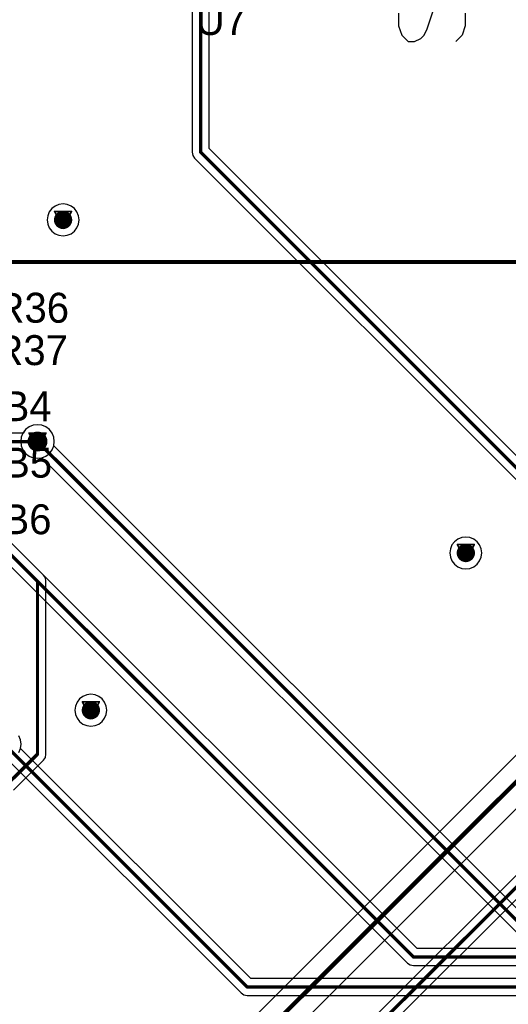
# Model space of a CAD drawing. Header units: millimetres. Extents: x 138 to 555, y 26 to 334.
# Tile 426 of 656: x 255 to 270, y 258 to 288. Entities that reach past the tile are written whole.
import ezdxf

# ---------------------------------------------------------------- set-up
doc = ezdxf.new("R2010")
doc.units = ezdxf.units.MM
for name, color, linetype in [('BottomLayer', 5, 'Continuous'), ('DrillDrawing', 1, 'Continuous'), ('Mechanical27', 56, 'Continuous'), ('MidLayer1', 16, 'Continuous'), ('MidLayer2', 76, 'Continuous'), ('MidLayer3', 90, 'Continuous'), ('MidLayer4', 156, 'Continuous'), ('MultiLayer', 9, 'Continuous'), ('TopLayer', 1, 'Continuous'), ('TopOverlay', 2, 'Continuous'), ('ViaHoleLayer', 16, 'Continuous')]:
    doc.layers.add(name, color=color, linetype=linetype)

# ---------------------------------------------------------------- blocks, each defined once
blk = doc.blocks.new('MOD_MB1263_943')
at = {"layer": 'Mechanical27', "const_width": 0.01}
blk.add_lwpolyline([(-55, -8), (-55, 78)], dxfattribs=at)
at = {"layer": 'TopOverlay', "const_width": 0.12}
blk.add_lwpolyline([(-55, -8), (-55, 78)], dxfattribs=at)

msp = doc.modelspace()

# ---------------------------------------------------------------- linework, layer by layer
at = {"layer": 'BottomLayer'}
for p, q in [((284.349, 280.025), (250.68, 246.355)), ((251.319, 245.382), (284.988, 279.052)), ((284.956, 277.02), (251.891, 243.955)), ((252.177, 243.519), (285.242, 276.585)), ((255.186, 275.362), (250.413, 275.362)), ((255.264, 275.464), (255.186, 275.362)), ((255.368, 275.544), (255.264, 275.464)), ((255.49, 275.595), (255.368, 275.544)), ((255.62, 275.612), (255.49, 275.595)), ((255.751, 275.595), (255.62, 275.612)), ((255.873, 275.544), (255.751, 275.595)), ((255.977, 275.464), (255.873, 275.544)), ((256.057, 275.36), (255.977, 275.464)), ((256.108, 275.238), (256.057, 275.36)), ((256.125, 275.107), (256.108, 275.238)), ((256.108, 274.977), (256.125, 275.107)), ((254.237, 274.852), (255.186, 274.852)), ((255.186, 274.852), (255.264, 274.751)), ((255.264, 274.751), (255.368, 274.671)), ((255.873, 274.671), (255.977, 274.751)), ((255.977, 274.751), (256.057, 274.855)), ((256.057, 274.855), (256.108, 274.977)), ((255.368, 274.671), (255.49, 274.62)), ((255.49, 274.62), (255.62, 274.603)), ((255.62, 274.603), (255.751, 274.62)), ((255.751, 274.62), (255.873, 274.671)), ((255.801, 271.088), (254.208, 272.68)), ((255.856, 271.005), (255.801, 271.088)), ((255.875, 270.907), (255.856, 271.005)), ((255.875, 265.707), (255.875, 270.907)), ((255.801, 265.527), (255.856, 265.61)), ((255.856, 265.61), (255.875, 265.707)), ((254.901, 264.627), (255.801, 265.527))]:
    msp.add_line(p, q, dxfattribs=at)
for points, const_width in [([(256.251, 281.771, 1), (256.526, 281.771, 1)], 0.275), ([(255.47, 275.107, 1), (255.77, 275.107, 1)], 0.3), ([(255.595, 275.107, 1), (255.645, 275.107, 1)], 0.05), ([(268.353, 271.756, 1), (268.628, 271.756, 1)], 0.275), ([(255.595, 270.907, 1), (255.645, 270.907, 1)], 0.05), ([(255.595, 270.907, 1), (255.645, 270.907, 1)], 0.05), ([(257.086, 267.027, 1), (257.361, 267.027, 1)], 0.275), ([(255.595, 265.707, 1), (255.645, 265.707, 1)], 0.05), ([(255.595, 265.707, 1), (255.645, 265.707, 1)], 0.05)]:
    msp.add_lwpolyline(points, format="xyb", close=True, dxfattribs=dict(at, const_width=const_width))
for points, const_width in [([(250.916, 245.785), (284.752, 279.622)], 0.13), ([(251.997, 243.7), (285.137, 276.84)], 0.1), ([(249.82, 275.107), (255.62, 275.107)], 0.1), ([(253.72, 272.807), (255.62, 270.907)], 0.1), ([(255.62, 265.707), (255.62, 270.907)], 0.1), ([(254.72, 264.807), (255.62, 265.707)], 0.1)]:
    msp.add_lwpolyline(points, dxfattribs=dict(at, const_width=const_width))
at = {"layer": 'DrillDrawing', "const_width": 0.0508}
for points in [[(256.135, 282.025), (256.643, 282.025)], [(256.135, 282.025), (256.389, 281.517)], [(256.237, 281.923), (256.541, 281.923)], [(256.237, 281.923), (256.389, 281.618)], [(256.389, 281.517), (256.643, 282.025)], [(256.389, 281.618), (256.541, 281.923)], [(255.366, 275.361), (255.874, 275.361)], [(255.366, 275.361), (255.62, 274.853)], [(255.62, 274.853), (255.874, 275.361)], [(255.468, 275.26), (255.773, 275.26)], [(255.468, 275.26), (255.62, 274.955)], [(255.62, 274.955), (255.773, 275.26)], [(268.236, 272.01), (268.744, 272.01)], [(268.236, 272.01), (268.49, 271.502)], [(268.338, 271.908), (268.643, 271.908)], [(268.338, 271.908), (268.49, 271.604)], [(268.49, 271.502), (268.744, 272.01)], [(268.49, 271.604), (268.643, 271.908)], [(256.97, 267.281), (257.478, 267.281)], [(256.97, 267.281), (257.224, 266.773)], [(257.071, 267.179), (257.376, 267.179)], [(257.071, 267.179), (257.224, 266.874)], [(257.224, 266.773), (257.478, 267.281)], [(257.224, 266.874), (257.376, 267.179)]]:
    msp.add_lwpolyline(points, dxfattribs=at)
at = {"layer": 'DrillDrawing', "const_width": 0.0254}
for points in [[(256.122, 282.025, 1), (256.148, 282.025, 1)], [(256.122, 282.025, 1), (256.148, 282.025, 1)], [(256.224, 281.923, 1), (256.249, 281.923, 1)], [(256.224, 281.923, 1), (256.249, 281.923, 1)], [(256.529, 281.923, 1), (256.554, 281.923, 1)], [(256.529, 281.923, 1), (256.554, 281.923, 1)], [(256.63, 282.025, 1), (256.656, 282.025, 1)], [(256.63, 282.025, 1), (256.656, 282.025, 1)], [(256.376, 281.618, 1), (256.402, 281.618, 1)], [(256.376, 281.618, 1), (256.402, 281.618, 1)], [(256.376, 281.517, 1), (256.402, 281.517, 1)], [(256.376, 281.517, 1), (256.402, 281.517, 1)], [(255.354, 275.361, 1), (255.379, 275.361, 1)], [(255.354, 275.361, 1), (255.379, 275.361, 1)], [(255.862, 275.361, 1), (255.887, 275.361, 1)], [(255.862, 275.361, 1), (255.887, 275.361, 1)], [(255.455, 275.26, 1), (255.481, 275.26, 1)], [(255.455, 275.26, 1), (255.481, 275.26, 1)], [(255.76, 275.26, 1), (255.786, 275.26, 1)], [(255.76, 275.26, 1), (255.786, 275.26, 1)], [(255.608, 274.955, 1), (255.633, 274.955, 1)], [(255.608, 274.955, 1), (255.633, 274.955, 1)], [(255.608, 274.853, 1), (255.633, 274.853, 1)], [(255.608, 274.853, 1), (255.633, 274.853, 1)], [(268.224, 272.01, 1), (268.249, 272.01, 1)], [(268.224, 272.01, 1), (268.249, 272.01, 1)], [(268.325, 271.908, 1), (268.351, 271.908, 1)], [(268.325, 271.908, 1), (268.351, 271.908, 1)], [(268.63, 271.908, 1), (268.655, 271.908, 1)], [(268.63, 271.908, 1), (268.655, 271.908, 1)], [(268.732, 272.01, 1), (268.757, 272.01, 1)], [(268.732, 272.01, 1), (268.757, 272.01, 1)], [(268.478, 271.604, 1), (268.503, 271.604, 1)], [(268.478, 271.604, 1), (268.503, 271.604, 1)], [(268.478, 271.502, 1), (268.503, 271.502, 1)], [(268.478, 271.502, 1), (268.503, 271.502, 1)], [(256.957, 267.281, 1), (256.982, 267.281, 1)], [(256.957, 267.281, 1), (256.982, 267.281, 1)], [(257.058, 267.179, 1), (257.084, 267.179, 1)], [(257.058, 267.179, 1), (257.084, 267.179, 1)], [(257.363, 267.179, 1), (257.389, 267.179, 1)], [(257.363, 267.179, 1), (257.389, 267.179, 1)], [(257.465, 267.281, 1), (257.49, 267.281, 1)], [(257.465, 267.281, 1), (257.49, 267.281, 1)], [(257.211, 266.874, 1), (257.236, 266.874, 1)], [(257.211, 266.874, 1), (257.236, 266.874, 1)], [(257.211, 266.773, 1), (257.236, 266.773, 1)], [(257.211, 266.773, 1), (257.236, 266.773, 1)]]:
    msp.add_lwpolyline(points, format="xyb", close=True, dxfattribs=at)
at = {"layer": 'MidLayer1'}
for p, q in [((256.149, 282.186), (256.05, 282.11)), ((256.265, 282.234), (256.149, 282.186)), ((256.389, 282.25), (256.265, 282.234)), ((256.513, 282.234), (256.389, 282.25)), ((256.628, 282.186), (256.513, 282.234)), ((256.728, 282.11), (256.628, 282.186)), ((255.926, 281.895), (255.91, 281.771)), ((255.974, 282.01), (255.926, 281.895)), ((256.05, 282.11), (255.974, 282.01)), ((256.804, 282.01), (256.728, 282.11)), ((256.852, 281.895), (256.804, 282.01)), ((256.868, 281.771), (256.852, 281.895)), ((255.91, 281.771), (255.926, 281.647)), ((255.926, 281.647), (255.974, 281.531)), ((256.804, 281.531), (256.852, 281.647)), ((256.852, 281.647), (256.868, 281.771)), ((255.974, 281.531), (256.05, 281.432)), ((256.05, 281.432), (256.149, 281.356)), ((256.149, 281.356), (256.265, 281.308)), ((256.265, 281.308), (256.389, 281.292)), ((256.389, 281.292), (256.513, 281.308)), ((256.513, 281.308), (256.628, 281.356)), ((256.628, 281.356), (256.728, 281.432)), ((256.728, 281.432), (256.804, 281.531)), ((255.184, 275.36), (255.133, 275.238)), ((255.264, 275.464), (255.184, 275.36)), ((255.368, 275.544), (255.264, 275.464)), ((255.49, 275.595), (255.368, 275.544)), ((255.62, 275.612), (255.49, 275.595)), ((255.751, 275.595), (255.62, 275.612)), ((255.873, 275.544), (255.751, 275.595)), ((255.977, 275.464), (255.873, 275.544)), ((256.057, 275.36), (255.977, 275.464)), ((256.108, 275.238), (256.057, 275.36)), ((255.133, 275.238), (255.116, 275.107)), ((255.116, 275.107), (255.133, 274.977)), ((256.125, 275.107), (256.108, 275.238)), ((256.108, 274.977), (256.125, 275.107)), ((255.133, 274.977), (255.184, 274.855)), ((255.184, 274.855), (255.264, 274.751)), ((255.264, 274.751), (255.368, 274.671)), ((255.873, 274.671), (255.977, 274.751)), ((255.977, 274.751), (256.057, 274.855)), ((256.057, 274.855), (256.108, 274.977)), ((255.368, 274.671), (255.49, 274.62)), ((255.49, 274.62), (255.62, 274.603)), ((255.62, 274.603), (255.751, 274.62)), ((255.751, 274.62), (255.873, 274.671)), ((268.151, 272.095), (268.075, 271.996)), ((268.251, 272.171), (268.151, 272.095)), ((268.366, 272.219), (268.251, 272.171)), ((268.49, 272.235), (268.366, 272.219)), ((268.614, 272.219), (268.49, 272.235)), ((268.73, 272.171), (268.614, 272.219)), ((268.829, 272.095), (268.73, 272.171)), ((268.905, 271.996), (268.829, 272.095)), ((268.027, 271.88), (268.011, 271.756)), ((268.075, 271.996), (268.027, 271.88)), ((268.953, 271.88), (268.905, 271.996)), ((268.969, 271.756), (268.953, 271.88)), ((268.011, 271.756), (268.027, 271.632)), ((268.027, 271.632), (268.075, 271.516)), ((268.075, 271.516), (268.151, 271.417)), ((268.829, 271.417), (268.905, 271.516)), ((268.905, 271.516), (268.953, 271.632)), ((268.953, 271.632), (268.969, 271.756)), ((268.151, 271.417), (268.251, 271.341)), ((268.251, 271.341), (268.366, 271.293)), ((268.366, 271.293), (268.49, 271.277)), ((268.49, 271.277), (268.614, 271.293)), ((268.614, 271.293), (268.73, 271.341)), ((268.73, 271.341), (268.829, 271.417)), ((256.885, 267.366), (256.809, 267.266)), ((256.984, 267.442), (256.885, 267.366)), ((257.1, 267.49), (256.984, 267.442)), ((257.224, 267.506), (257.1, 267.49)), ((257.348, 267.49), (257.224, 267.506)), ((257.463, 267.442), (257.348, 267.49)), ((257.562, 267.366), (257.463, 267.442)), ((257.638, 267.266), (257.562, 267.366)), ((256.761, 267.151), (256.744, 267.027)), ((256.809, 267.266), (256.761, 267.151)), ((257.686, 267.151), (257.638, 267.266)), ((257.703, 267.027), (257.686, 267.151)), ((256.744, 267.027), (256.761, 266.903)), ((256.761, 266.903), (256.809, 266.787)), ((256.809, 266.787), (256.885, 266.688)), ((257.562, 266.688), (257.638, 266.787)), ((257.638, 266.787), (257.686, 266.903)), ((257.686, 266.903), (257.703, 267.027)), ((256.885, 266.688), (256.984, 266.612)), ((256.984, 266.612), (257.1, 266.564)), ((257.1, 266.564), (257.224, 266.548)), ((257.224, 266.548), (257.348, 266.564)), ((257.348, 266.564), (257.463, 266.612)), ((257.463, 266.612), (257.562, 266.688)), ((255.108, 266.138), (255.057, 266.26)), ((255.057, 265.755), (255.108, 265.877)), ((255.125, 266.007), (255.108, 266.138)), ((255.108, 265.877), (255.125, 266.007))]:
    msp.add_line(p, q, dxfattribs=at)
for points, const_width in [([(256.251, 281.771, 1), (256.526, 281.771, 1)], 0.275), ([(255.47, 275.107, 1), (255.77, 275.107, 1)], 0.3), ([(268.353, 271.756, 1), (268.628, 271.756, 1)], 0.275), ([(257.086, 267.027, 1), (257.361, 267.027, 1)], 0.275)]:
    msp.add_lwpolyline(points, format="xyb", close=True, dxfattribs=dict(at, const_width=const_width))
at = {"layer": 'MidLayer2'}
for p, q in [((255.184, 275.36), (255.133, 275.238)), ((255.264, 275.464), (255.184, 275.36)), ((255.368, 275.544), (255.264, 275.464)), ((255.49, 275.595), (255.368, 275.544)), ((255.62, 275.612), (255.49, 275.595)), ((255.751, 275.595), (255.62, 275.612)), ((255.873, 275.544), (255.751, 275.595)), ((255.977, 275.464), (255.873, 275.544)), ((256.057, 275.36), (255.977, 275.464)), ((256.108, 275.238), (256.057, 275.36)), ((255.133, 275.238), (255.116, 275.107)), ((255.116, 275.107), (255.133, 274.977)), ((256.125, 275.107), (256.108, 275.238)), ((256.108, 274.977), (256.125, 275.107)), ((255.133, 274.977), (255.184, 274.855)), ((255.184, 274.855), (255.264, 274.751)), ((255.264, 274.751), (255.368, 274.671)), ((255.873, 274.671), (255.977, 274.751)), ((255.977, 274.751), (256.057, 274.855)), ((256.057, 274.855), (256.108, 274.977)), ((255.368, 274.671), (255.49, 274.62)), ((255.49, 274.62), (255.62, 274.603)), ((255.62, 274.603), (255.751, 274.62)), ((255.751, 274.62), (255.873, 274.671)), ((255.108, 266.138), (255.057, 266.26)), ((255.057, 265.755), (255.108, 265.877)), ((255.125, 266.007), (255.108, 266.138)), ((255.108, 265.877), (255.125, 266.007))]:
    msp.add_line(p, q, dxfattribs=at)
for points, const_width in [([(256.251, 281.771, 1), (256.526, 281.771, 1)], 0.275), ([(255.47, 275.107, 1), (255.77, 275.107, 1)], 0.3), ([(268.353, 271.756, 1), (268.628, 271.756, 1)], 0.275), ([(257.086, 267.027, 1), (257.361, 267.027, 1)], 0.275)]:
    msp.add_lwpolyline(points, format="xyb", close=True, dxfattribs=dict(at, const_width=const_width))
at = {"layer": 'MidLayer3'}
for p, q in [((255.184, 275.36), (255.133, 275.238)), ((255.264, 275.464), (255.184, 275.36)), ((255.368, 275.544), (255.264, 275.464)), ((255.49, 275.595), (255.368, 275.544)), ((255.62, 275.612), (255.49, 275.595)), ((255.751, 275.595), (255.62, 275.612)), ((255.873, 275.544), (255.751, 275.595)), ((255.977, 275.464), (255.873, 275.544)), ((256.057, 275.36), (255.977, 275.464)), ((256.108, 275.238), (256.057, 275.36)), ((255.133, 275.238), (255.116, 275.107)), ((255.116, 275.107), (255.133, 274.977)), ((256.125, 275.107), (256.108, 275.238)), ((256.108, 274.977), (256.125, 275.107)), ((255.133, 274.977), (255.184, 274.855)), ((255.184, 274.855), (255.264, 274.751)), ((255.264, 274.751), (255.368, 274.671)), ((255.873, 274.671), (255.977, 274.751)), ((255.977, 274.751), (256.057, 274.855)), ((256.057, 274.855), (256.108, 274.977)), ((255.368, 274.671), (255.49, 274.62)), ((255.49, 274.62), (255.62, 274.603)), ((255.62, 274.603), (255.751, 274.62)), ((255.751, 274.62), (255.873, 274.671)), ((255.108, 266.138), (255.057, 266.26)), ((255.057, 265.755), (255.108, 265.877)), ((255.125, 266.007), (255.108, 266.138)), ((255.108, 265.877), (255.125, 266.007))]:
    msp.add_line(p, q, dxfattribs=at)
for points, const_width in [([(256.251, 281.771, 1), (256.526, 281.771, 1)], 0.275), ([(255.47, 275.107, 1), (255.77, 275.107, 1)], 0.3), ([(268.353, 271.756, 1), (268.628, 271.756, 1)], 0.275), ([(257.086, 267.027, 1), (257.361, 267.027, 1)], 0.275)]:
    msp.add_lwpolyline(points, format="xyb", close=True, dxfattribs=dict(at, const_width=const_width))
at = {"layer": 'MidLayer4'}
for p, q in [((256.149, 282.186), (256.05, 282.11)), ((256.265, 282.234), (256.149, 282.186)), ((256.389, 282.25), (256.265, 282.234)), ((256.513, 282.234), (256.389, 282.25)), ((256.628, 282.186), (256.513, 282.234)), ((256.728, 282.11), (256.628, 282.186)), ((255.926, 281.895), (255.91, 281.771)), ((255.974, 282.01), (255.926, 281.895)), ((256.05, 282.11), (255.974, 282.01)), ((256.804, 282.01), (256.728, 282.11)), ((256.852, 281.895), (256.804, 282.01)), ((256.868, 281.771), (256.852, 281.895)), ((255.91, 281.771), (255.926, 281.647)), ((255.926, 281.647), (255.974, 281.531)), ((256.804, 281.531), (256.852, 281.647)), ((256.852, 281.647), (256.868, 281.771)), ((255.974, 281.531), (256.05, 281.432)), ((256.05, 281.432), (256.149, 281.356)), ((256.149, 281.356), (256.265, 281.308)), ((256.265, 281.308), (256.389, 281.292)), ((256.389, 281.292), (256.513, 281.308)), ((256.513, 281.308), (256.628, 281.356)), ((256.628, 281.356), (256.728, 281.432)), ((256.728, 281.432), (256.804, 281.531)), ((255.184, 275.36), (255.133, 275.238)), ((255.264, 275.464), (255.184, 275.36)), ((255.368, 275.544), (255.264, 275.464)), ((255.49, 275.595), (255.368, 275.544)), ((255.62, 275.612), (255.49, 275.595)), ((255.751, 275.595), (255.62, 275.612)), ((255.873, 275.544), (255.751, 275.595)), ((255.977, 275.464), (255.873, 275.544)), ((256.057, 275.36), (255.977, 275.464)), ((256.108, 275.238), (256.057, 275.36)), ((255.133, 275.238), (255.116, 275.107)), ((255.116, 275.107), (255.133, 274.977)), ((256.125, 275.107), (256.108, 275.238)), ((256.108, 274.977), (256.125, 275.107)), ((255.133, 274.977), (255.184, 274.855)), ((255.184, 274.855), (255.264, 274.751)), ((255.264, 274.751), (255.368, 274.671)), ((255.873, 274.671), (255.977, 274.751)), ((255.977, 274.751), (256.057, 274.855)), ((256.057, 274.855), (256.108, 274.977)), ((255.368, 274.671), (255.49, 274.62)), ((255.49, 274.62), (255.62, 274.603)), ((255.62, 274.603), (255.751, 274.62)), ((255.751, 274.62), (255.873, 274.671)), ((268.151, 272.095), (268.075, 271.996)), ((268.251, 272.171), (268.151, 272.095)), ((268.366, 272.219), (268.251, 272.171)), ((268.49, 272.235), (268.366, 272.219)), ((268.614, 272.219), (268.49, 272.235)), ((268.73, 272.171), (268.614, 272.219)), ((268.829, 272.095), (268.73, 272.171)), ((268.905, 271.996), (268.829, 272.095)), ((268.027, 271.88), (268.011, 271.756)), ((268.075, 271.996), (268.027, 271.88)), ((268.953, 271.88), (268.905, 271.996)), ((268.969, 271.756), (268.953, 271.88)), ((268.011, 271.756), (268.027, 271.632)), ((268.027, 271.632), (268.075, 271.516)), ((268.075, 271.516), (268.151, 271.417)), ((268.829, 271.417), (268.905, 271.516)), ((268.905, 271.516), (268.953, 271.632)), ((268.953, 271.632), (268.969, 271.756)), ((268.151, 271.417), (268.251, 271.341)), ((268.251, 271.341), (268.366, 271.293)), ((268.366, 271.293), (268.49, 271.277)), ((268.49, 271.277), (268.614, 271.293)), ((268.614, 271.293), (268.73, 271.341)), ((268.73, 271.341), (268.829, 271.417)), ((256.885, 267.366), (256.809, 267.266)), ((256.984, 267.442), (256.885, 267.366)), ((257.1, 267.49), (256.984, 267.442)), ((257.224, 267.506), (257.1, 267.49)), ((257.348, 267.49), (257.224, 267.506)), ((257.463, 267.442), (257.348, 267.49)), ((257.562, 267.366), (257.463, 267.442)), ((257.638, 267.266), (257.562, 267.366)), ((256.761, 267.151), (256.744, 267.027)), ((256.809, 267.266), (256.761, 267.151)), ((257.686, 267.151), (257.638, 267.266)), ((257.703, 267.027), (257.686, 267.151)), ((256.744, 267.027), (256.761, 266.903)), ((256.761, 266.903), (256.809, 266.787)), ((256.809, 266.787), (256.885, 266.688)), ((257.562, 266.688), (257.638, 266.787)), ((257.638, 266.787), (257.686, 266.903)), ((257.686, 266.903), (257.703, 267.027)), ((256.885, 266.688), (256.984, 266.612)), ((256.984, 266.612), (257.1, 266.564)), ((257.1, 266.564), (257.224, 266.548)), ((257.224, 266.548), (257.348, 266.564)), ((257.348, 266.564), (257.463, 266.612)), ((257.463, 266.612), (257.562, 266.688)), ((255.108, 266.138), (255.057, 266.26)), ((255.057, 265.755), (255.108, 265.877)), ((255.125, 266.007), (255.108, 266.138)), ((255.108, 265.877), (255.125, 266.007))]:
    msp.add_line(p, q, dxfattribs=at)
for points, const_width in [([(256.251, 281.771, 1), (256.526, 281.771, 1)], 0.275), ([(255.47, 275.107, 1), (255.77, 275.107, 1)], 0.3), ([(268.353, 271.756, 1), (268.628, 271.756, 1)], 0.275), ([(257.086, 267.027, 1), (257.361, 267.027, 1)], 0.275)]:
    msp.add_lwpolyline(points, format="xyb", close=True, dxfattribs=dict(at, const_width=const_width))
at = {"layer": 'MultiLayer'}
for points, const_width in [([(256.251, 281.771, 1), (256.526, 281.771, 1)], 0.275), ([(255.47, 275.107, 1), (255.77, 275.107, 1)], 0.3), ([(268.353, 271.756, 1), (268.628, 271.756, 1)], 0.275), ([(257.086, 267.027, 1), (257.361, 267.027, 1)], 0.275)]:
    msp.add_lwpolyline(points, format="xyb", close=True, dxfattribs=dict(at, const_width=const_width))
at = {"layer": 'TopLayer'}
for p, q in [((260.266, 288.307), (260.266, 283.808)), ((260.775, 283.914), (260.775, 288.307)), ((274.027, 270.662), (260.775, 283.914)), ((260.266, 283.808), (260.285, 283.71)), ((260.285, 283.71), (260.34, 283.628)), ((260.34, 283.628), (273.592, 270.376)), ((255.184, 275.36), (255.133, 275.238)), ((255.264, 275.464), (255.184, 275.36)), ((255.368, 275.544), (255.264, 275.464)), ((255.49, 275.595), (255.368, 275.544)), ((255.62, 275.612), (255.49, 275.595)), ((255.751, 275.595), (255.62, 275.612)), ((255.873, 275.544), (255.751, 275.595)), ((255.977, 275.464), (255.873, 275.544)), ((256.057, 275.36), (255.977, 275.464)), ((256.108, 275.238), (256.057, 275.36)), ((255.133, 275.238), (255.116, 275.107)), ((255.116, 275.107), (255.133, 274.977)), ((256.125, 275.107), (256.108, 275.238)), ((256.108, 274.98), (256.125, 275.107)), ((255.133, 274.977), (255.184, 274.855)), ((255.184, 274.855), (255.264, 274.751)), ((255.264, 274.751), (255.368, 274.671)), ((270.426, 260.662), (256.108, 274.98)), ((255.368, 274.671), (255.49, 274.62)), ((255.49, 274.62), (255.62, 274.603)), ((255.62, 274.603), (255.748, 274.62)), ((255.748, 274.62), (270.14, 260.227)), ((267.026, 259.862), (254.208, 272.68)), ((253.848, 272.32), (266.74, 259.427)), ((255.108, 266.138), (255.057, 266.26)), ((255.125, 266.007), (255.108, 266.138)), ((255.108, 265.88), (255.125, 266.007)), ((262.026, 258.962), (255.108, 265.88)), ((254.748, 265.52), (261.74, 258.527)), ((270.867, 259.862), (267.026, 259.862)), ((266.74, 259.427), (266.823, 259.372)), ((266.823, 259.372), (266.92, 259.352)), ((266.92, 259.352), (271.749, 259.352)), ((271.586, 258.962), (262.026, 258.962)), ((261.74, 258.527), (261.823, 258.472)), ((261.823, 258.472), (261.92, 258.452)), ((261.92, 258.452), (271.586, 258.452))]:
    msp.add_line(p, q, dxfattribs=at)
at = {"layer": 'TopLayer', "const_width": 0.1}
for points in [[(260.52, 283.808), (260.52, 288.807)], [(260.52, 283.808), (273.847, 270.481)], [(255.62, 275.107), (270.32, 260.407)], [(253.72, 272.807), (266.92, 259.607)], [(254.62, 266.007), (261.92, 258.707)], [(266.92, 259.607), (273.02, 259.607)], [(261.92, 258.707), (272.02, 258.707)]]:
    msp.add_lwpolyline(points, dxfattribs=at)
at = {"layer": 'TopLayer'}
for points, const_width in [([(260.495, 283.808, 1), (260.545, 283.808, 1)], 0.05), ([(260.495, 283.808, 1), (260.545, 283.808, 1)], 0.05), ([(256.251, 281.771, 1), (256.526, 281.771, 1)], 0.275), ([(255.47, 275.107, 1), (255.77, 275.107, 1)], 0.3), ([(255.595, 275.107, 1), (255.645, 275.107, 1)], 0.05), ([(268.353, 271.756, 1), (268.628, 271.756, 1)], 0.275), ([(257.086, 267.027, 1), (257.361, 267.027, 1)], 0.275), ([(266.895, 259.607, 1), (266.945, 259.607, 1)], 0.05), ([(266.895, 259.607, 1), (266.945, 259.607, 1)], 0.05), ([(261.895, 258.707, 1), (261.945, 258.707, 1)], 0.05), ([(261.895, 258.707, 1), (261.945, 258.707, 1)], 0.05)]:
    msp.add_lwpolyline(points, format="xyb", close=True, dxfattribs=dict(at, const_width=const_width))
at = {"layer": 'TopOverlay'}
for p, q in [((267.329, 287.514), (267.519, 288.086)), ((266.472, 287.99), (266.472, 287.61)), ((268.471, 287.99), (268.471, 287.61)), ((266.472, 287.61), (266.567, 287.324)), ((267.234, 287.324), (267.329, 287.514)), ((268.471, 287.61), (268.376, 287.324)), ((266.567, 287.324), (266.757, 287.133)), ((266.948, 287.133), (267.138, 287.229)), ((267.138, 287.229), (267.234, 287.324)), ((268.376, 287.324), (268.186, 287.133)), ((266.757, 287.133), (266.948, 287.133))]:
    msp.add_line(p, q, dxfattribs=at)
at = {"layer": 'ViaHoleLayer', "const_width": 0.15}
for points in [[(256.314, 281.771, 1), (256.464, 281.771, 1)], [(255.545, 275.107, 1), (255.695, 275.107, 1)], [(268.415, 271.756, 1), (268.565, 271.756, 1)], [(257.149, 267.027, 1), (257.299, 267.027, 1)]]:
    msp.add_lwpolyline(points, format="xyb", close=True, dxfattribs=at)

# ---------------------------------------------------------------- block references
at = {"rotation": 270}
msp.add_blockref('MOD_MB1263_943', (224.82, 225.507), dxfattribs=at)

# ---------------------------------------------------------------- texts
at = {"layer": 'Mechanical27'}
msp.add_text('.designator', height=0.6, dxfattribs=at).set_placement((250.82, 275.907))
at = {"layer": 'TopOverlay'}
for s, p in [('U7', (260.376, 287.33)), ('R36', (254.36, 278.68)), ('R37', (254.326, 277.405)), ('SB4', (253.769, 275.719)), ('SB5', (253.784, 274.022)), ('SB6', (253.765, 272.32))]:
    msp.add_text(s, height=0.9, dxfattribs=at).set_placement(p)

doc.saveas('drawing.dxf')
